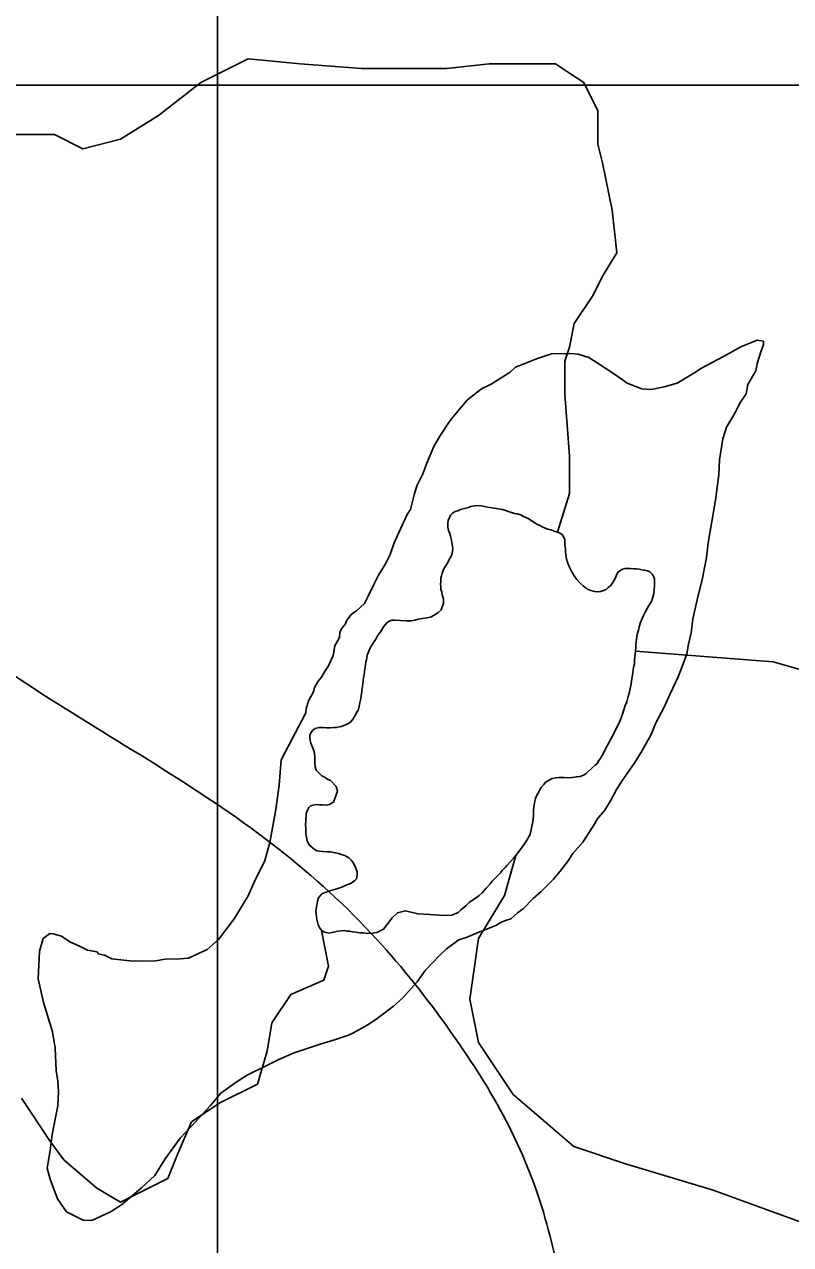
# Model space of a CAD drawing. Extents: x 3245246 to 3283090, y 806824 to 832173.
# Drawn here: x 3275349 to 3276335, y 819652 to 821222 of the extents above; entities that cross this region are included whole.
import ezdxf

# ---------------------------------------------------------------- set-up
doc = ezdxf.new("R2010")
doc.units = 0
for name, color, linetype in [('V-GRID-MAJR', 7, 'Continuous'), ('V-ROAD-CNTR', 7, 'Continuous'), ('V-SITE-VEGE', 7, 'Continuous'), ('V-TOPO-SHOR', 7, 'Continuous')]:
    doc.layers.add(name, color=color, linetype=linetype)

msp = doc.modelspace()

# ---------------------------------------------------------------- linework, layer by layer
at = {"layer": 'V-GRID-MAJR'}
msp.add_spline([(3275596.6, 812201.9), (3275597.5, 818262.2), (3275598.4, 824324.4), (3275599.2, 830386.7), (3275599.2, 830388.6)], degree=3, dxfattribs=at)
at = {"layer": 'V-ROAD-CNTR'}
msp.add_spline([(3268555, 824466.2), (3268928.1, 824288.4), (3269383.1, 824061.9), (3269668.7, 823890.1), (3270076.6, 823640.1), (3270419.3, 823451), (3270842, 823197.9), (3271162.2, 823029.4), (3271548.3, 822792.5), (3271898.4, 822578.4), (3272236.9, 822400.3), (3272509.8, 822239.3), (3272743.9, 822091.3), (3273013.6, 821941.1), (3273341, 821721.2), (3273731.8, 821490.1), (3274189.2, 821175), (3274593.6, 820901.2), (3274916.7, 820684.3), (3275373.2, 820360), (3275676.6, 820161), (3275802.4, 820045.1), (3275896.2, 819928), (3275965.2, 819818.6), (3276015.1, 819699.5), (3276044.4, 819586.7), (3276100.5, 819413), (3276190.9, 819208.3), (3276292.5, 819051.8), (3276415.5, 818926.3), (3276568.2, 818833.9), (3276716.2, 818768.8), (3276924.8, 818729), (3277119.9, 818725), (3277260.8, 818758.2)], degree=3, dxfattribs=at)
at = {"layer": 'V-SITE-VEGE'}
for p, q in [((3274513.9, 821143.7), (3278013.6, 821143.7)), ((3278013.6, 821143.7), (3274513.9, 821143.7)), ((3276270.8, 820807.2), (3276291.8, 820815.8)), ((3276291.8, 820815.8), (3276300, 820814.1)), ((3276299.8, 820809.9), (3276296.6, 820800.5)), ((3276300, 820814.1), (3276299.8, 820809.9)), ((3275981.1, 820781), (3276009.1, 820792.1)), ((3276009.1, 820792.1), (3276027.2, 820798.1)), ((3276027.2, 820798.1), (3276052, 820798.3)), ((3276052, 820798.3), (3276061.6, 820797.8)), ((3276061.6, 820797.8), (3276075.1, 820793.1)), ((3276075.1, 820793.1), (3276087.1, 820785.6)), ((3276220, 820779.4), (3276248.2, 820794.5)), ((3276248.2, 820794.5), (3276270.8, 820807.2)), ((3276294.9, 820795.1), (3276291.7, 820785.6)), ((3276296.6, 820800.5), (3276294.9, 820795.1)), ((3275973.9, 820774.5), (3275981.1, 820781)), ((3276087.1, 820785.6), (3276109.7, 820770.8)), ((3276210.1, 820773), (3276220, 820779.4)), ((3276291.7, 820785.6), (3276289.9, 820776.1)), ((3275949.8, 820759.1), (3275973.9, 820774.5)), ((3276109.7, 820770.8), (3276124.4, 820760.5)), ((3276188.9, 820760.2), (3276210.1, 820773)), ((3276289.9, 820776.1), (3276279.5, 820758.7)), ((3275925.8, 820743.8), (3275937.2, 820752.9)), ((3275937.2, 820752.9), (3275949.8, 820759.1)), ((3276124.4, 820760.5), (3276143.2, 820752.8)), ((3276143.2, 820752.8), (3276155.6, 820752.2)), ((3276155.6, 820752.2), (3276172.2, 820755.5)), ((3276172.2, 820755.5), (3276188.9, 820760.2)), ((3276277.5, 820746.4), (3276270.2, 820735.8)), ((3276279.5, 820758.7), (3276277.5, 820746.4)), ((3275907, 820724.1), (3275918.7, 820738.6)), ((3275918.7, 820738.6), (3275925.8, 820743.8)), ((3276267.2, 820730.4), (3276262.6, 820721)), ((3276270.2, 820735.8), (3276267.2, 820730.4)), ((3275896.8, 820712.2), (3275907, 820724.1)), ((3276262.6, 820721), (3276252.2, 820703.7)), ((3275883.5, 820692.2), (3275896.8, 820712.2)), ((3276252.2, 820703.7), (3276247.4, 820688.8)), ((3275876, 820678.8), (3275883.5, 820692.2)), ((3276247.4, 820688.8), (3276243.3, 820661.5)), ((3275866.8, 820657.3), (3275876, 820678.8)), ((3275862, 820643.8), (3275866.8, 820657.3)), ((3276243.3, 820661.5), (3276242.4, 820642.3)), ((3275854.4, 820629), (3275862, 820643.8)), ((3276242.4, 820642.3), (3276238.1, 820609.6)), ((3275851.2, 820618.2), (3275854.4, 820629)), ((3275846.1, 820597.8), (3275851.2, 820618.2)), ((3276238.1, 820609.6), (3276228.7, 820555.1)), ((3275831, 820568.3), (3275841.7, 820591.2)), ((3275841.7, 820591.2), (3275846.1, 820597.8)), ((3275824.8, 820554.9), (3275831, 820568.3)), ((3275820, 820540), (3275824.8, 820554.9)), ((3276228.7, 820555.1), (3276226.4, 820535.9)), ((3275805, 820513.2), (3275813.9, 820527.9)), ((3275813.9, 820527.9), (3275820, 820540)), ((3276226.4, 820535.9), (3276220.9, 820507.4)), ((3275798.9, 820501.2), (3275805, 820513.2)), ((3275791.4, 820486.4), (3275798.9, 820501.2)), ((3276220.9, 820507.4), (3276215.9, 820487)), ((3275786.8, 820477), (3275791.4, 820486.4)), ((3276215.9, 820487), (3276209, 820457.1)), ((3275763.8, 820454.7), (3275769.7, 820462.7)), ((3275769.7, 820462.7), (3275776.8, 820467.9)), ((3275776.8, 820467.9), (3275786.8, 820477)), ((3275757.9, 820445.4), (3275762.2, 820450.7)), ((3275762.2, 820450.7), (3275763.8, 820454.7)), ((3276209, 820457.1), (3276206.7, 820439.3)), ((3275748.5, 820422.5), (3275754.5, 820433.2)), ((3275754.5, 820433.2), (3275754.9, 820440)), ((3275754.9, 820440), (3275757.9, 820445.4)), ((3276206.7, 820439.3), (3276203.3, 820424.4)), ((3275746.6, 820410.2), (3275748.5, 820422.5)), ((3276203.3, 820424.4), (3276201.3, 820412.1)), ((3275740.5, 820396.8), (3275746.6, 820410.2)), ((3276201.3, 820412.1), (3276195.1, 820395.9)), ((3275731.5, 820382.1), (3275736, 820390.1)), ((3275736, 820390.1), (3275740.5, 820396.8)), ((3276195.1, 820395.9), (3276190.3, 820382.4)), ((3275721, 820363.3), (3275722.7, 820368.8)), ((3275722.7, 820368.8), (3275727.1, 820376.8)), ((3275727.1, 820376.8), (3275731.5, 820382.1)), ((3276190.3, 820382.4), (3276179.7, 820360.9)), ((3275711.8, 820341.8), (3275715, 820352.6)), ((3275715, 820352.6), (3275721, 820363.3)), ((3276179.7, 820360.9), (3276172, 820343.5)), ((3275711.5, 820336.3), (3275711.8, 820341.8)), ((3276172, 820343.5), (3276161.4, 820323.3)), ((3275679.8, 820276), (3275711.5, 820336.3)), ((3276161.4, 820323.3), (3276155.2, 820308.5)), ((3276155.2, 820308.5), (3276143.2, 820287.1)), ((3275676.9, 820243.2), (3275679.8, 820276)), ((3276143.2, 820287.1), (3276134.3, 820272.4)), ((3276134.3, 820272.4), (3276119.6, 820251.1)), ((3275672.7, 820211.8), (3275676.9, 820243.2)), ((3276119.6, 820251.1), (3276110.7, 820237.8)), ((3276110.7, 820237.8), (3276103.1, 820223.1)), ((3275665.2, 820169.6), (3275672.7, 820211.8)), ((3276103.1, 820223.1), (3276095.7, 820211.1)), ((3276085.5, 820199.2), (3276084, 820195.1)), ((3276095.7, 820211.1), (3276085.5, 820199.2)), ((3276084, 820195.1), (3276067.7, 820169.8)), ((3275658.6, 820146.5), (3275665.2, 820169.6)), ((3276067.7, 820169.8), (3276054.6, 820155.3)), ((3276054.6, 820155.3), (3276048.7, 820146)), ((3275644.9, 820118.3), (3275658.6, 820146.5)), ((3276048.7, 820146), (3276038.4, 820132.7)), ((3275637.2, 820100.8), (3275644.9, 820118.3)), ((3276029.7, 820122.1), (3276013.8, 820106.4)), ((3276038.4, 820132.7), (3276029.7, 820122.1)), ((3276013.8, 820106.4), (3276003.8, 820097.3)), ((3275619.3, 820071.4), (3275637.2, 820100.8)), ((3276003.8, 820097.3), (3275990.8, 820084.1)), ((3275598.9, 820044.9), (3275619.3, 820071.4)), ((3275975.1, 820071.1), (3275966.7, 820068.8)), ((3275983.7, 820079), (3275975.1, 820071.1)), ((3275990.8, 820084.1), (3275983.7, 820079)), ((3275942.9, 820057.6), (3275933.1, 820053.9)), ((3275955.5, 820062.5), (3275942.9, 820057.6)), ((3275961.1, 820066.3), (3275955.5, 820062.5)), ((3275966.7, 820068.8), (3275961.1, 820066.3)), ((3275368.8, 820029.7), (3275373.6, 820045.9)), ((3275373.6, 820045.9), (3275382.2, 820052.4)), ((3275382.2, 820052.4), (3275386.3, 820052.2)), ((3275386.3, 820052.2), (3275397.1, 820049)), ((3275397.1, 820049), (3275407.8, 820041.6)), ((3275407.8, 820041.6), (3275421.2, 820035.5)), ((3275584.5, 820031.9), (3275598.9, 820044.9)), ((3275907.9, 820044.1), (3275892.2, 820032.5)), ((3275919, 820047.7), (3275907.9, 820044.1)), ((3275933.1, 820053.9), (3275919, 820047.7)), ((3275367.1, 819994.1), (3275368.8, 820029.7)), ((3275421.2, 820035.5), (3275430.6, 820030.9)), ((3275430.6, 820030.9), (3275442.9, 820028.9)), ((3275442.9, 820028.9), (3275444.1, 820026.1)), ((3275444.1, 820026.1), (3275452.3, 820024.4)), ((3275452.3, 820024.4), (3275461.7, 820019.8)), ((3275560.6, 820020.6), (3275584.5, 820031.9)), ((3275882.2, 820023.3), (3275864.8, 820004.9)), ((3275892.2, 820032.5), (3275882.2, 820023.3)), ((3275461.7, 820019.8), (3275484.9, 820017.3)), ((3275484.9, 820017.3), (3275498.6, 820016.7)), ((3275498.6, 820016.7), (3275517.9, 820017.2)), ((3275517.9, 820017.2), (3275530.4, 820019.3)), ((3275530.4, 820019.3), (3275549.6, 820019.8)), ((3275549.6, 820019.8), (3275560.6, 820020.6)), ((3275373.9, 819963.5), (3275367.1, 819994.1)), ((3275864.8, 820004.9), (3275854.5, 819990.3)), ((3275854.5, 819990.3), (3275835.7, 819969.2)), ((3275385.8, 819925.9), (3275373.9, 819963.5)), ((3275835.7, 819969.2), (3275824.2, 819958.8)), ((3275824.2, 819958.8), (3275801.4, 819942)), ((3275790.1, 819934.3), (3275771.7, 819924.1)), ((3275801.4, 819942), (3275790.1, 819934.3)), ((3275389, 819905.1), (3275385.8, 819925.9)), ((3275748, 819915.7), (3275728.5, 819909.7)), ((3275766.1, 819921.7), (3275748, 819915.7)), ((3275771.7, 819924.1), (3275766.1, 819921.7)), ((3275390.4, 819876.2), (3275389, 819905.1)), ((3275696.4, 819898.9), (3275676.7, 819890.2)), ((3275714.5, 819904.9), (3275696.4, 819898.9)), ((3275728.5, 819909.7), (3275714.5, 819904.9)), ((3275661.3, 819882.7), (3275636, 819870.1)), ((3275676.7, 819890.2), (3275661.3, 819882.7)), ((3275392.5, 819862.4), (3275390.4, 819876.2)), ((3275636, 819870.1), (3275621.8, 819861.2)), ((3275393.2, 819848.6), (3275392.5, 819862.4)), ((3275621.8, 819861.2), (3275601.9, 819847)), ((3275392.3, 819830.8), (3275393.2, 819848.6)), ((3275601.9, 819847), (3275588.8, 819831.1)), ((3275385.1, 819794), (3275392.3, 819830.8)), ((3275588.8, 819831.1), (3275564.2, 819804.8)), ((3275564.2, 819804.8), (3275549.7, 819789)), ((3275382.8, 819773.5), (3275385.1, 819794)), ((3275549.7, 819789), (3275530.6, 819762.4)), ((3275378.9, 819750.4), (3275382.8, 819773.5)), ((3275530.6, 819762.4), (3275517.2, 819741.1)), ((3275382.4, 819736.5), (3275378.9, 819750.4)), ((3275517.2, 819741.1), (3275500, 819725.4)), ((3275392.2, 819711.3), (3275382.4, 819736.5)), ((3275500, 819725.4), (3275474.2, 819703.3)), ((3275403.8, 819694.2), (3275392.2, 819711.3)), ((3275425.2, 819683.6), (3275403.8, 819694.2)), ((3275460.1, 819694.3), (3275436.2, 819683.1)), ((3275474.2, 819703.3), (3275460.1, 819694.3)), ((3275436.2, 819683.1), (3275425.2, 819683.6))]:
    msp.add_line(p, q, dxfattribs=at)
at = {"layer": 'V-TOPO-SHOR'}
for points in [[(3275315.2, 821080.1), (3275369.9, 821080.1), (3275388.1, 821080.1), (3275424.6, 821061.8), (3275473.2, 821074), (3275521.8, 821104.4), (3275576.5, 821146.9), (3275637.3, 821177.3), (3275704.1, 821171.2), (3275783.1, 821165.1), (3275892.5, 821165.1), (3275947.2, 821171.2), (3276032.2, 821171.2), (3276050.5, 821159.1), (3276068.7, 821146.9), (3276086.9, 821110.4), (3276086.9, 821067.9), (3276093, 821043.6), (3276105.2, 820982.8), (3276111.2, 820928.1), (3276093, 820897.8), (3276080.9, 820873.5), (3276056.5, 820837), (3276050.5, 820806.6), (3276044.4, 820788.4), (3276044.4, 820745.9), (3276050.5, 820666.9), (3276050.5, 820648.6), (3276050.5, 820618.2), (3276034.9, 820568.5)], [(3275840.2, 820454.6), (3275847.1, 820454.5), (3275851.7, 820455.6), (3275855.8, 820456.6), (3275867.1, 820458.4), (3275871.5, 820459.5), (3275877.2, 820462.2), (3275881.7, 820465.1), (3275885.2, 820468.7), (3275888.4, 820477.2), (3275888.4, 820482.6), (3275886.8, 820488.2), (3275886.2, 820491.3), (3275885.1, 820495.2), (3275884.8, 820498.5), (3275884.4, 820501.8), (3275884.8, 820504.9), (3275885, 820509.5), (3275885.7, 820512.5), (3275886.6, 820516), (3275887.8, 820519.5), (3275889.2, 820522.2), (3275891.1, 820524.9), (3275893.6, 820528.9), (3275895.8, 820533.4), (3275898.1, 820537.8), (3275899.3, 820541.1), (3275900.3, 820547.9), (3275899.2, 820555.1), (3275898.6, 820558.4), (3275897.3, 820563.3), (3275895.9, 820567.7), (3275894.8, 820570.8), (3275894, 820575.2), (3275894, 820580), (3275894.2, 820583.8), (3275897.3, 820590.3), (3275899.7, 820592.5), (3275903.3, 820595.1), (3275906.7, 820596.2), (3275910.1, 820597.6), (3275915.5, 820599.1), (3275920.4, 820600.4), (3275923.5, 820601.5), (3275928.1, 820602.6), (3275932.7, 820602.9), (3275937.3, 820602.4), (3275942.6, 820601.1), (3275964.3, 820597.7), (3275979.6, 820592.8), (3275983.1, 820592.1), (3275987.6, 820590.9), (3275991.3, 820588.9), (3275997.1, 820586.4), (3276002, 820583.1), (3276006.4, 820580.1), (3276009.2, 820578.7), (3276012.2, 820577), (3276015.1, 820575.3), (3276018.9, 820573.9), (3276022.4, 820572.7), (3276026.7, 820571.5), (3276030.7, 820570), (3276034.9, 820568.5), (3276037.9, 820567.4), (3276040.9, 820565.7), (3276044.2, 820559.7), (3276044.2, 820555.4), (3276044.5, 820551.6), (3276045.1, 820547.7), (3276045.4, 820543.6), (3276045.5, 820540.1), (3276046.1, 820536.5), (3276047.4, 820531.1), (3276050.1, 820524.3), (3276052.9, 820518.3), (3276056.4, 820512.3), (3276060, 820507.6), (3276064.1, 820503), (3276068.1, 820499.5), (3276071, 820496.9), (3276073.7, 820495.2), (3276077.9, 820493.5), (3276081.2, 820492.6), (3276084.7, 820491.9), (3276090.4, 820492.4), (3276094, 820493.7), (3276097.4, 820495.1), (3276100, 820497.3), (3276102.9, 820499.7), (3276105.3, 820502.4), (3276107.5, 820506.1), (3276109, 820509.1), (3276110.7, 820513.3), (3276112.7, 820517.3), (3276118.4, 820521.1), (3276121.8, 820522), (3276125.1, 820521.8), (3276128.4, 820521.9), (3276132.9, 820521.4), (3276136.5, 820521.3)], [(3276136.5, 820521.3), (3276139.8, 820520.9), (3276143.3, 820520.2), (3276146.9, 820519.8), (3276150.7, 820519.1), (3276153.9, 820517.6), (3276156.8, 820514.5), (3276158.7, 820511.3), (3276159.5, 820508), (3276159.9, 820504.4), (3276159.9, 820500.1), (3276159.4, 820495), (3276158.9, 820489.7), (3276157.7, 820484.9), (3276155.7, 820479.6), (3276152.6, 820474.2), (3276150.4, 820470.5), (3276148.2, 820466.8), (3276146, 820462.5), (3276143.7, 820457.8), (3276141.7, 820452.6), (3276139.9, 820446.8), (3276139.2, 820442.5), (3276137.6, 820437.2), (3276136.6, 820431.2), (3276135.7, 820423.8), (3276135.6, 820420.8), (3276135.3, 820415.5), (3276134.9, 820412.2), (3276134.5, 820408.4), (3276134, 820403.1), (3276133.8, 820399.2), (3276132.8, 820394.5), (3276132.4, 820391.4), (3276132, 820388.1), (3276131.6, 820385.1), (3276130.2, 820376.8), (3276129.4, 820371.2), (3276127.2, 820361.4), (3276126, 820357.1), (3276123.9, 820350.6), (3276122.1, 820345.6), (3276118, 820333.3), (3276115.4, 820326.3), (3276108.3, 820311.3), (3276103.9, 820303.4), (3276096.6, 820289.8), (3276093.5, 820283.6), (3276091.8, 820280.9), (3276090.1, 820277.4), (3276088.2, 820274.9), (3276086, 820271.2), (3276083.6, 820268.8), (3276079.7, 820265.4), (3276071.4, 820257.9), (3276068.3, 820256), (3276063.9, 820254.4), (3276059.8, 820254.1), (3276056.7, 820253.5), (3276050.1, 820252.8), (3276043.4, 820252.9), (3276040.1, 820253), (3276036.8, 820252.9), (3276033, 820252.8), (3276028.1, 820251.8), (3276019.5, 820246.9), (3276017.3, 820243.9), (3276014.1, 820240), (3276012.4, 820237.3), (3276009.9, 820233.1), (3276008.5, 820230.3), (3276006.5, 820225.9), (3276005.9, 820222.6), (3276004.9, 820218), (3276004.5, 820215), (3276004.1, 820211), (3276004, 820203.8), (3276003.4, 820196.5), (3275999.8, 820179.9), (3275995.4, 820172.4), (3275993.2, 820169), (3275991.5, 820166.3), (3275989.6, 820163.5), (3275986.6, 820159.4), (3275984.2, 820156.4), (3275981.5, 820152.7), (3275978.8, 820149.8), (3275974.7, 820145.2), (3275969.9, 820139.8), (3275967.8, 820137.3), (3275964, 820133.5), (3275961.6, 820130.5), (3275957.6, 820126.4), (3275953.3, 820121.7), (3275951.1, 820119.6), (3275948.4, 820116.1), (3275943.4, 820110.8), (3275941.2, 820108.3), (3275938, 820104.9), (3275933.7, 820101), (3275921.4, 820092.2)], [(3275729.6, 820257.2), (3275727, 820259.9), (3275724.8, 820262.5), (3275723.5, 820266.9), (3275723, 820272), (3275722.9, 820275.9), (3275723.1, 820279.9), (3275722.1, 820286.6), (3275720.1, 820292.3), (3275717.8, 820297.2), (3275716.9, 820300.6), (3275716.6, 820304.2), (3275716.5, 820307.7), (3275718.2, 820311.5), (3275720.9, 820314.4), (3275723.5, 820316), (3275728.7, 820317.3), (3275733.5, 820317.4), (3275738.1, 820317.1), (3275742.6, 820316.9), (3275747.2, 820317.2), (3275750.5, 820317.3), (3275756.7, 820318.8), (3275761.4, 820320.4), (3275766.3, 820322.7), (3275769.5, 820325.3), (3275771.9, 820328.3), (3275773.9, 820331.5), (3275776.6, 820336.2), (3275778.9, 820340.4), (3275780.1, 820344.7), (3275780.8, 820349), (3275781.7, 820352.7), (3275782.5, 820357.5), (3275782.9, 820360.6), (3275783.5, 820364.4), (3275784.3, 820370.2), (3275784.7, 820373.5), (3275784.9, 820377.3), (3275785.6, 820381.6), (3275786.3, 820385.1), (3275786.8, 820389.7), (3275787.5, 820395.2), (3275788.6, 820401.5), (3275789.3, 820404.6), (3275790.3, 820410.6), (3275791.5, 820413.6), (3275794.1, 820419.8), (3275796, 820423.1), (3275798.4, 820426.8), (3275801.7, 820431.7), (3275803.4, 820435.2), (3275805.6, 820438.1), (3275807.5, 820440.6), (3275809.4, 820443.8), (3275811.4, 820447), (3275813.3, 820449.5), (3275815.4, 820451.9), (3275818.6, 820454.1), (3275822.2, 820455.4), (3275825.3, 820455.5), (3275826, 820455.5), (3275840.2, 820454.6)], [(3276135.3, 820415.5), (3276312.2, 820402), (3276468.1, 820357.4)], [(3275921.4, 820092.2), (3275917.4, 820088.6), (3275914.7, 820085.9), (3275910.7, 820082.8), (3275907.3, 820079.4), (3275899, 820076.1), (3275889.5, 820075.4), (3275870.8, 820076.7), (3275855.3, 820077.7), (3275839.4, 820081.5), (3275829.1, 820079.1), (3275822.2, 820072.4), (3275815.4, 820063.5), (3275811.1, 820058.1), (3275802.7, 820053.8), (3275797.6, 820053), (3275790.2, 820052.6), (3275785.4, 820053.1), (3275780.6, 820053.3), (3275775.8, 820054), (3275771.2, 820054.5), (3275767.2, 820055.5), (3275763.9, 820055.6), (3275760.6, 820056.3), (3275752.4, 820055.4), (3275748.6, 820054.5), (3275745, 820053.7), (3275741.4, 820052.9), (3275737.6, 820053.5), (3275734.6, 820054.4), (3275731.6, 820056.1), (3275729, 820060.1), (3275727.4, 820063.7), (3275726.5, 820067), (3275725.4, 820070.9), (3275725.1, 820074.2), (3275724.7, 820077.3), (3275724.4, 820080.6), (3275724.8, 820083.7), (3275726.5, 820093.8), (3275727.5, 820098.5), (3275732.1, 820103.4), (3275734.9, 820104.6), (3275742.2, 820107.5), (3275748.1, 820109), (3275752.5, 820110.3), (3275756.4, 820111.7), (3275759.2, 820112.8), (3275763.9, 820115.2), (3275769.6, 820117.3), (3275774.1, 820120.3), (3275776.5, 820122.7), (3275777.5, 820127.5), (3275777.2, 820131.8), (3275775.1, 820137.3), (3275774, 820140.1), (3275771.6, 820144.3), (3275769.7, 820146.7), (3275766.6, 820149.9), (3275761.4, 820152.7), (3275758.4, 820153.8), (3275753.3, 820155.3), (3275749.6, 820156.3), (3275743, 820157.4), (3275738.2, 820157.6), (3275733.1, 820157.8), (3275728.5, 820158.3), (3275725.5, 820158.9), (3275722, 820160.9), (3275718.9, 820163.3), (3275716.4, 820165.5), (3275714.3, 820168.4), (3275713.1, 820171.5), (3275712.1, 820176.4), (3275711.5, 820180.5), (3275711.4, 820183.5), (3275711.3, 820187.6), (3275711.1, 820192.5), (3275711.3, 820197), (3275711.4, 820200.1), (3275711.6, 820203.1), (3275711.7, 820206.7), (3275713.7, 820211.2), (3275715.2, 820214.4), (3275717.5, 820216.6), (3275720.6, 820217.5), (3275725.8, 820218.2), (3275729.1, 820217.8), (3275733.1, 820217.9), (3275737.4, 820217.7), (3275741.6, 820218.5), (3275744.4, 820219.9), (3275747, 820221.5), (3275752, 820235.6), (3275751.4, 820238.6), (3275750.5, 820241.7), (3275743.2, 820249), (3275739.5, 820250.7), (3275736.1, 820252.9), (3275732.1, 820255.3), (3275729.6, 820257.2)], [(3276356.4, 819678.1), (3276234, 819722.7), (3276122.6, 819756.2), (3276055.8, 819778.5), (3275977.9, 819845.4), (3275933.4, 819912.2), (3275922.2, 819967.9), (3275933.4, 820045.8), (3275966.8, 820101.5), (3275981.5, 820152.7)], [(3275731.6, 820056.1), (3275740.6, 820010.6), (3275734.5, 819992.4), (3275692, 819974.1), (3275667.7, 819937.7), (3275661.6, 819901.2), (3275649.4, 819858.7), (3275600.8, 819834.4), (3275564.4, 819810.1), (3275546.1, 819767.5), (3275534, 819737.2), (3275473.2, 819706.8), (3275442.8, 819725), (3275400.3, 819761.5), (3275382.1, 819785.8), (3275345.6, 819840.5)]]:
    msp.add_lwpolyline(points, dxfattribs=at)

doc.saveas('drawing.dxf')
